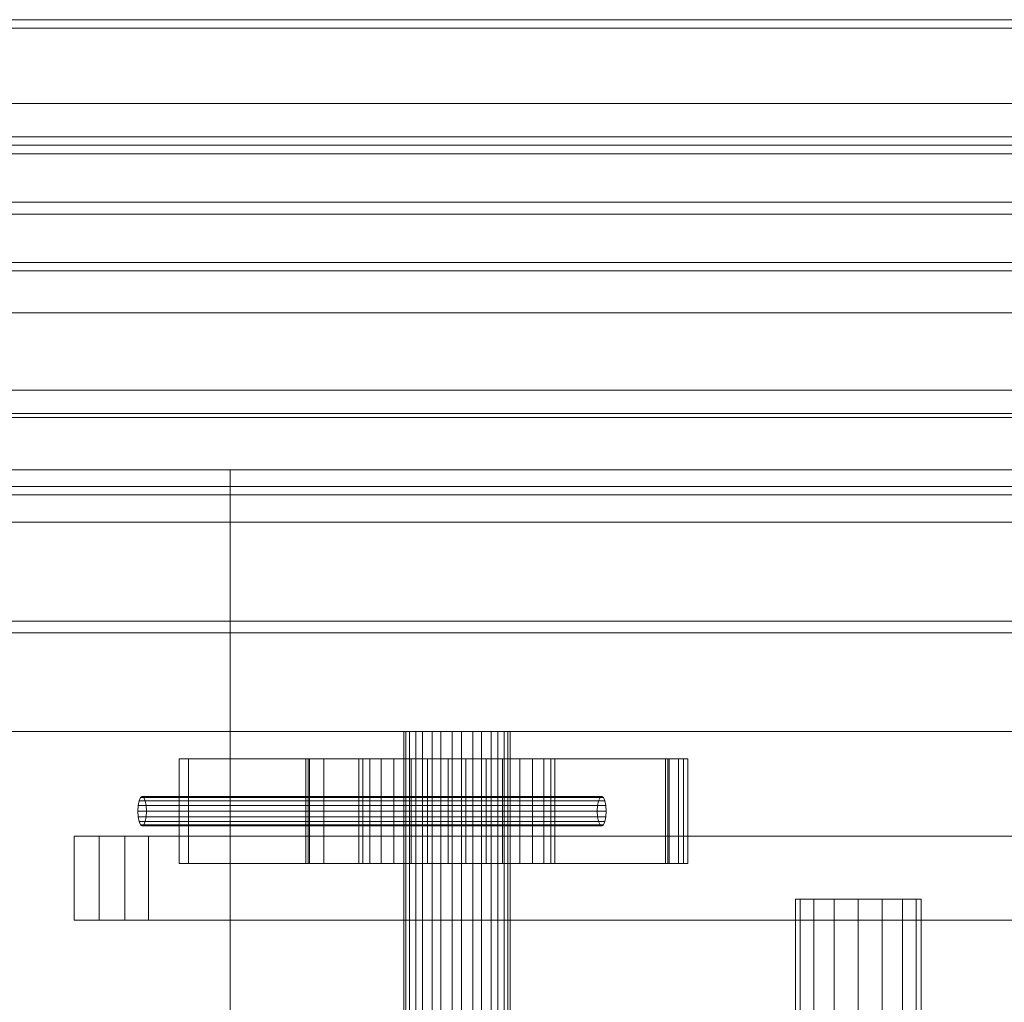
# Model space of a CAD drawing. Header units: millimetres. Extents: x -2233 to 65662, y -50530 to 6847.
# Tile 398 of 656: x 15308 to 15778, y -17629 to -17160. Entities that reach past the tile are written whole.
import ezdxf

# ---------------------------------------------------------------- set-up
doc = ezdxf.new("R2010")
doc.units = ezdxf.units.MM
doc.layers.add('superior_C02', color=7, linetype='Continuous', lineweight=0)
doc.layers.add('superior_mezcladora', color=7, linetype='Continuous', lineweight=0)

msp = doc.modelspace()

# ---------------------------------------------------------------- linework, layer by layer
at = {"layer": 'superior_C02'}
for p, q in [((15492.277, -17500), (15491.221, -17500)), ((15491.221, -17500), (15494.032, -17500)), ((15491.221, -17500), (15491.221, -17650)), ((15497.038, -17500), (15492.277, -17500)), ((15492.277, -17500), (15492.277, -17650)), ((15494.032, -17500), (15500.281, -17500)), ((15494.032, -17500), (15494.032, -17650)), ((15504.78, -17500), (15497.038, -17500)), ((15497.038, -17500), (15497.038, -17650)), ((15500.281, -17500), (15509.017, -17500)), ((15500.281, -17500), (15500.281, -17650)), ((15514.324, -17500), (15504.78, -17500)), ((15504.78, -17500), (15504.78, -17650)), ((15509.017, -17500), (15518.911, -17500)), ((15509.017, -17500), (15509.017, -17650)), ((15524.218, -17500), (15514.324, -17500)), ((15514.324, -17500), (15514.324, -17650)), ((15518.911, -17500), (15528.455, -17500)), ((15518.911, -17500), (15518.911, -17650)), ((15532.954, -17500), (15524.218, -17500)), ((15524.218, -17500), (15524.218, -17650)), ((15528.455, -17500), (15536.197, -17500)), ((15528.455, -17500), (15528.455, -17650)), ((15539.203, -17500), (15532.954, -17500)), ((15532.954, -17500), (15532.954, -17650)), ((15536.197, -17500), (15540.959, -17500)), ((15536.197, -17500), (15536.197, -17650)), ((15542.014, -17500), (15539.203, -17500)), ((15539.203, -17500), (15539.203, -17650)), ((15540.959, -17500), (15542.014, -17500)), ((15540.959, -17650), (15540.959, -17500)), ((15542.014, -17500), (15542.014, -17650)), ((15622.504, -17513), (15383.867, -17513)), ((15383.867, -17513), (15383.867, -17563)), ((15388.338, -17513), (15383.867, -17513)), ((15388.338, -17563), (15388.338, -17513)), ((15388.338, -17513), (15626.975, -17513)), ((15616.237, -17513), (15444.418, -17513)), ((15444.418, -17513), (15444.418, -17563)), ((15446.207, -17513), (15444.418, -17513)), ((15617.43, -17513), (15445.611, -17513)), ((15445.611, -17513), (15445.611, -17563)), ((15453.062, -17513), (15445.611, -17513)), ((15446.207, -17563), (15446.207, -17513)), ((15446.207, -17513), (15618.026, -17513)), ((15453.062, -17563), (15453.062, -17513)), ((15453.062, -17513), (15624.881, -17513)), ((15471.754, -17513), (15469.808, -17513)), ((15469.808, -17513), (15474.989, -17513)), ((15469.808, -17513), (15469.808, -17563)), ((15480.53, -17513), (15471.754, -17513)), ((15471.754, -17513), (15471.754, -17563)), ((15474.989, -17513), (15486.507, -17513)), ((15474.989, -17513), (15474.989, -17563)), ((15494.799, -17513), (15480.53, -17513)), ((15480.53, -17513), (15480.53, -17563)), ((15486.507, -17513), (15502.609, -17513)), ((15486.507, -17513), (15486.507, -17563)), ((15512.391, -17513), (15494.799, -17513)), ((15494.799, -17513), (15494.799, -17563)), ((15502.609, -17513), (15520.844, -17513)), ((15502.609, -17513), (15502.609, -17563)), ((15530.626, -17513), (15512.391, -17513)), ((15512.391, -17513), (15512.391, -17563)), ((15520.844, -17513), (15538.436, -17513)), ((15520.844, -17513), (15520.844, -17563)), ((15546.728, -17513), (15530.626, -17513)), ((15530.626, -17513), (15530.626, -17563)), ((15538.436, -17513), (15552.706, -17513)), ((15538.436, -17513), (15538.436, -17563)), ((15558.247, -17513), (15546.728, -17513)), ((15546.728, -17513), (15546.728, -17563)), ((15552.706, -17513), (15561.481, -17513)), ((15552.706, -17513), (15552.706, -17563)), ((15563.427, -17513), (15558.247, -17513)), ((15558.247, -17513), (15558.247, -17563)), ((15561.481, -17513), (15563.427, -17513)), ((15561.481, -17563), (15561.481, -17513)), ((15563.427, -17513), (15563.427, -17563)), ((15616.237, -17563), (15616.237, -17513)), ((15616.237, -17513), (15618.026, -17513)), ((15617.43, -17563), (15617.43, -17513)), ((15617.43, -17513), (15624.881, -17513)), ((15618.026, -17513), (15618.026, -17563)), ((15622.504, -17563), (15622.504, -17513)), ((15622.504, -17513), (15626.975, -17513)), ((15624.881, -17513), (15624.881, -17563)), ((15626.975, -17513), (15626.975, -17563)), ((15364.791, -17533.05), (15365.468, -17531.533)), ((15365.468, -17531.533), (15366.266, -17531)), ((15365.468, -17531.533), (15585.014, -17531.533)), ((15366.266, -17531), (15367.065, -17531.533)), ((15585.813, -17531), (15366.266, -17531)), ((15367.065, -17531.533), (15367.741, -17533.05)), ((15367.065, -17531.533), (15586.611, -17531.533)), ((15585.014, -17531.533), (15584.337, -17533.05)), ((15585.813, -17531), (15585.014, -17531.533)), ((15586.611, -17531.533), (15585.813, -17531)), ((15587.288, -17533.05), (15586.611, -17531.533)), ((15364.18, -17538), (15364.339, -17535.321)), ((15364.339, -17535.321), (15364.791, -17533.05)), ((15364.339, -17535.321), (15583.885, -17535.321)), ((15364.791, -17533.05), (15584.337, -17533.05)), ((15367.741, -17533.05), (15368.194, -17535.321)), ((15367.741, -17533.05), (15587.288, -17533.05)), ((15368.194, -17535.321), (15368.353, -17538)), ((15368.194, -17535.321), (15587.74, -17535.321)), ((15583.885, -17535.321), (15583.726, -17538)), ((15584.337, -17533.05), (15583.885, -17535.321)), ((15587.74, -17535.321), (15587.288, -17533.05)), ((15587.899, -17538), (15587.74, -17535.321)), ((15364.339, -17540.679), (15364.18, -17538)), ((15364.18, -17538), (15583.726, -17538)), ((15364.791, -17542.95), (15364.339, -17540.679)), ((15364.339, -17540.679), (15583.885, -17540.679)), ((15368.194, -17540.679), (15367.741, -17542.95)), ((15368.353, -17538), (15368.194, -17540.679)), ((15368.194, -17540.679), (15587.74, -17540.679)), ((15368.353, -17538), (15587.899, -17538)), ((15583.726, -17538), (15583.885, -17540.679)), ((15583.885, -17540.679), (15584.337, -17542.95)), ((15587.288, -17542.95), (15587.74, -17540.679)), ((15587.74, -17540.679), (15587.899, -17538)), ((15365.468, -17544.467), (15364.791, -17542.95)), ((15364.791, -17542.95), (15584.337, -17542.95)), ((15366.266, -17545), (15365.468, -17544.467)), ((15365.468, -17544.467), (15585.014, -17544.467)), ((15367.065, -17544.467), (15366.266, -17545)), ((15366.266, -17545), (15585.813, -17545)), ((15367.741, -17542.95), (15367.065, -17544.467)), ((15367.065, -17544.467), (15586.611, -17544.467)), ((15367.741, -17542.95), (15587.288, -17542.95)), ((15584.337, -17542.95), (15585.014, -17544.467)), ((15585.014, -17544.467), (15585.813, -17545)), ((15585.813, -17545), (15586.611, -17544.467)), ((15586.611, -17544.467), (15587.288, -17542.95)), ((15333.806, -17550), (15345.728, -17550)), ((15333.806, -17590), (15333.806, -17550)), ((15902.908, -17550), (15333.806, -17550)), ((15345.728, -17550), (15345.728, -17590)), ((15345.728, -17550), (15914.83, -17550)), ((15357.936, -17550), (15369.286, -17550)), ((15357.936, -17590), (15357.936, -17550)), ((15940.153, -17550), (15357.936, -17550)), ((15369.286, -17550), (15369.286, -17590)), ((15369.286, -17550), (15951.502, -17550)), ((15383.867, -17563), (15622.504, -17563)), ((15383.867, -17563), (15388.338, -17563)), ((15626.975, -17563), (15388.338, -17563)), ((15444.418, -17563), (15616.237, -17563)), ((15444.418, -17563), (15446.207, -17563)), ((15445.611, -17563), (15617.43, -17563)), ((15445.611, -17563), (15453.062, -17563)), ((15618.026, -17563), (15446.207, -17563)), ((15624.881, -17563), (15453.062, -17563)), ((15474.989, -17563), (15469.808, -17563)), ((15469.808, -17563), (15471.754, -17563)), ((15471.754, -17563), (15480.53, -17563)), ((15486.507, -17563), (15474.989, -17563)), ((15480.53, -17563), (15494.799, -17563)), ((15502.609, -17563), (15486.507, -17563)), ((15494.799, -17563), (15512.391, -17563)), ((15520.844, -17563), (15502.609, -17563)), ((15512.391, -17563), (15530.626, -17563)), ((15538.436, -17563), (15520.844, -17563)), ((15530.626, -17563), (15546.728, -17563)), ((15552.706, -17563), (15538.436, -17563)), ((15546.728, -17563), (15558.247, -17563)), ((15561.481, -17563), (15552.706, -17563)), ((15558.247, -17563), (15563.427, -17563)), ((15563.427, -17563), (15561.481, -17563)), ((15618.026, -17563), (15616.237, -17563)), ((15624.881, -17563), (15617.43, -17563)), ((15626.975, -17563), (15622.504, -17563)), ((15345.728, -17590), (15333.806, -17590)), ((15333.806, -17590), (15902.908, -17590)), ((15345.728, -17590), (15914.83, -17590)), ((15369.286, -17590), (15357.936, -17590)), ((15357.936, -17590), (15940.153, -17590)), ((15369.286, -17590), (15951.502, -17590))]:
    msp.add_line(p, q, dxfattribs=at)
at = {"layer": 'superior_mezcladora'}
for p, q in [((15996.97, -17160), (13930.304, -17160)), ((13931.825, -17160), (15998.492, -17160)), ((16018.271, -17160), (13951.605, -17160)), ((13953.126, -17160), (16019.793, -17160)), ((13931.825, -17164), (15998.492, -17164)), ((16018.271, -17164), (13951.605, -17164)), ((9808.381, -17200), (16008.381, -17200)), ((15998.492, -17216), (13931.825, -17216)), ((13951.605, -17216), (16018.271, -17216)), ((15996.97, -17220), (13930.304, -17220)), ((13931.825, -17220), (15998.492, -17220)), ((16018.271, -17220), (13951.605, -17220)), ((13953.126, -17220), (16019.793, -17220)), ((13931.825, -17224), (15998.492, -17224)), ((16018.271, -17224), (13951.605, -17224)), ((9808.381, -17247.2), (16008.381, -17247.2)), ((16008.381, -17252.8), (9808.381, -17252.8)), ((15998.492, -17276), (13931.825, -17276)), ((13951.605, -17276), (16018.271, -17276)), ((13930.304, -17280), (15996.97, -17280)), ((15998.492, -17280), (13931.825, -17280)), ((13951.605, -17280), (16018.271, -17280)), ((16019.793, -17280), (13953.126, -17280)), ((16008.381, -17300), (9808.381, -17300)), ((9808.381, -17337), (16008.381, -17337)), ((9808.381, -17348), (16008.381, -17348)), ((9808.381, -17350), (16008.381, -17350)), ((16008.381, -17375), (9808.381, -17375)), ((9833.381, -17375), (15408.381, -17375)), ((15408.381, -17375), (15408.381, -18625)), ((15408.381, -17850), (15408.381, -17375)), ((15408.381, -17375), (15983.381, -17375)), ((16008.381, -17383), (9808.381, -17383)), ((16008.381, -17387), (9808.381, -17387)), ((9733.381, -17400), (16053.381, -17400)), ((9733.381, -17447.2), (16053.381, -17447.2)), ((16053.381, -17452.8), (9733.381, -17452.8)), ((16053.381, -17500), (9733.381, -17500)), ((15680.665, -17580), (15678.381, -17580)), ((15678.381, -17810), (15678.381, -17580)), ((15687.168, -17580), (15680.665, -17580)), ((15680.665, -17810), (15680.665, -17580)), ((15696.901, -17580), (15687.168, -17580)), ((15687.168, -17810), (15687.168, -17580)), ((15708.381, -17580), (15696.901, -17580)), ((15696.901, -17810), (15696.901, -17580)), ((15719.862, -17580), (15708.381, -17580)), ((15708.381, -17810), (15708.381, -17580)), ((15729.595, -17580), (15719.862, -17580)), ((15719.862, -17810), (15719.862, -17580)), ((15736.098, -17580), (15729.595, -17580)), ((15729.595, -17810), (15729.595, -17580)), ((15738.381, -17580), (15736.098, -17580)), ((15736.098, -17810), (15736.098, -17580)), ((15738.381, -17580), (15738.381, -17810))]:
    msp.add_line(p, q, dxfattribs=at)

doc.saveas('drawing.dxf')
